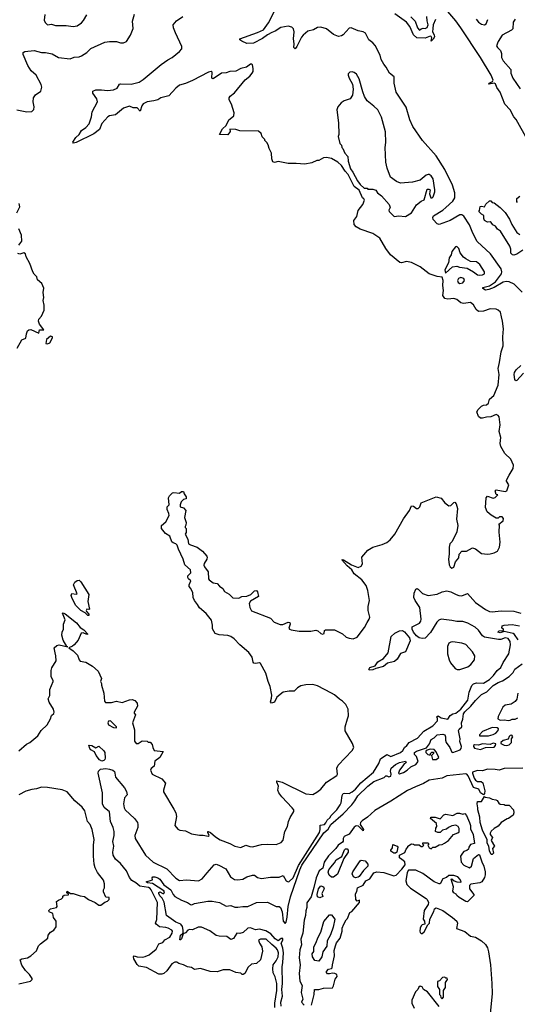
# Model space of a CAD drawing. Extents: x 2087054 to 2277909, y 548907 to 753496.
# Tile 281 of 444: x 2197443 to 2202489, y 656604 to 666578. Entities that reach past the tile are written whole.
import ezdxf

# ---------------------------------------------------------------- set-up
doc = ezdxf.new("R2010")
doc.units = 0

msp = doc.modelspace()

# ---------------------------------------------------------------- linework, layer by layer
at = {"layer": '0CON20XD'}
for points in [[(2202255.1, 663864.9), (2202199.2, 663845), (2202165, 663839.7), (2202139.5, 663855), (2202137.5, 663865), (2202205, 663881.6), (2202267.1, 663922.9), (2202327, 664005), (2202331.5, 664025), (2202324, 664055), (2202217.6, 664207.6), (2202082.5, 664332.5), (2202036.9, 664416.9), (2202005, 664501.2), (2201945, 664586.9), (2201925, 664602.9), (2201905, 664602.7), (2201807.5, 664542.5), (2201695, 664503.7), (2201675, 664509.3), (2201634.8, 664555), (2201630.4, 664575), (2201638.7, 664591.3), (2201735, 664650.3), (2201763.4, 664676.6), (2201835, 664738.2), (2201856.4, 664775), (2201854, 664825), (2201830.6, 664900.6), (2201752.2, 665062.2), (2201665, 665200.5), (2201525.8, 665355), (2201430.8, 665495), (2201398.1, 665565), (2201362.4, 665692.4), (2201259.4, 665845), (2201240, 665935), (2201239.5, 665999.5), (2201193.8, 666035), (2201158.8, 666098.8), (2201136, 666126), (2201106.7, 666175), (2201097.7, 666217.7), (2201046.1, 666316.1), (2201024.2, 666344.2), (2200982.5, 666375), (2200950, 666440), (2200925.4, 666455.4), (2200875, 666466.2), (2200805, 666496.8), (2200785, 666491.1), (2200724.3, 666425), (2200705, 666413.6), (2200675, 666409.1), (2200625, 666428.5), (2200555, 666485.3), (2200495, 666502.5), (2200461.1, 666498.9), (2200423.3, 666476.7), (2200365, 666460.8), (2200317.4, 666422.6), (2200300.2, 666399.8), (2200254.2, 666305), (2200235, 666283.3), (2200222.5, 666295), (2200227.5, 666335), (2200219.6, 666385), (2200226.6, 666456.6), (2200219.5, 666485), (2200203.8, 666503.8), (2200165, 666512.5), (2200092.2, 666497.8), (2200035, 666461.1), (2199999.4, 666449.4), (2199954.6, 666425.4), (2199905, 666387.5), (2199815, 666341.9), (2199745, 666336.7), (2199695, 666361.2), (2199676.7, 666375), (2199673.8, 666385), (2199855, 666447.5), (2199913.7, 666476.3), (2199967.5, 666545), (2200035, 666676.7)], [(2202592.8, 665362.8), (2202477.3, 665567.3), (2202454.3, 665594.3), (2202414.9, 665665), (2202362.1, 665722.1), (2202315, 665844.7), (2202282.3, 665892.3), (2202268.3, 665928.3), (2202254.5, 665935.5), (2202200, 665925), (2202203.8, 665935), (2202238.4, 665951.6), (2202245.3, 665964.7), (2202225.1, 666015.1), (2202116.5, 666195), (2201915.2, 666495), (2201865.7, 666565.7), (2201782.5, 666662.5)], [(2197415, 665666.7), (2197515, 665643.8), (2197565, 665647.5), (2197585, 665670), (2197590, 665695), (2197578.8, 665745), (2197582.3, 665787.7), (2197602.3, 665817.7), (2197657.5, 665855), (2197668.8, 665895), (2197661.7, 665921.7), (2197610, 666015), (2197560.8, 666060.8), (2197524.4, 666115), (2197478.6, 666225), (2197480, 666245), (2197495.7, 666254.3), (2197590, 666265), (2197664.5, 666244.5), (2197705, 666244.2), (2197771.2, 666231.2), (2197835.8, 666195.8), (2197955, 666182), (2197995, 666198), (2198045, 666201.2), (2198069.5, 666210.5), (2198125, 666246.2), (2198163.6, 666286.4), (2198305, 666351.2), (2198355, 666358), (2198425, 666356.7), (2198463.9, 666343.9), (2198495, 666343.3), (2198525, 666357.5), (2198565, 666420), (2198595, 666490), (2198586.4, 666563.6), (2198606.7, 666635)], [(2197697.7, 666632.3), (2197690, 666575), (2197701.2, 666551.2), (2197725, 666527.5), (2197765, 666532.5), (2197805, 666520), (2197915, 666519.4), (2197985, 666510), (2198025, 666517.5), (2198068.8, 666545), (2198091.7, 666568.3), (2198124.2, 666625.8)], [(2199555, 660338.8), (2199466.4, 660346.4), (2199425, 660360), (2199398.3, 660408.3), (2199397.5, 660445), (2199386.7, 660495), (2199335, 660562.5), (2199265, 660620), (2199247.5, 660655), (2199213.9, 660693.9), (2199202.5, 660725), (2199197.5, 660775), (2199175, 660820), (2199160, 660835), (2199160, 660855), (2199180, 660895), (2199153.8, 660913.8), (2199147, 660927), (2199147.5, 660945), (2199176.7, 660975), (2199173.3, 661005), (2199116.4, 661056.4), (2199101.2, 661115), (2199052.5, 661215), (2199040, 661255), (2199025, 661270), (2198998.3, 661278.3), (2198985, 661290), (2198966.4, 661346.4), (2198920, 661375), (2198882.5, 661425), (2198880, 661455), (2198925, 661490), (2198957.5, 661555), (2198956.4, 661576.4), (2198940, 661615), (2198940, 661645), (2198957.5, 661665), (2198952.5, 661735), (2198962.5, 661755), (2198992.5, 661785), (2199005, 661790), (2199065, 661782.5), (2199085, 661800), (2199105, 661800), (2199110, 661775), (2199132.5, 661745), (2199130, 661725), (2199103, 661717), (2199080, 661695), (2199070, 661665), (2199070, 661645), (2199105, 661632.5), (2199126.7, 661605), (2199113.3, 661535), (2199130, 661485), (2199128.3, 661458.3), (2199120, 661445), (2199120, 661435), (2199130, 661425), (2199130, 661385), (2199122.5, 661365), (2199146.4, 661316.4), (2199155, 661270), (2199175, 661257.5), (2199244, 661234), (2199295, 661193.8), (2199340, 661145), (2199344, 661135), (2199340, 661115), (2199315, 661070), (2199311.7, 661051.7), (2199316, 661035), (2199353.8, 660985), (2199356.2, 660915), (2199363, 660903), (2199405, 660872), (2199445, 660867.5), (2199468.8, 660838.8), (2199503.3, 660815), (2199520, 660785), (2199568.3, 660758.3), (2199605, 660722.5), (2199665, 660717.5), (2199693.9, 660736.1), (2199745, 660739.2), (2199786.7, 660755), (2199825, 660794), (2199842.5, 660795), (2199853.9, 660783.9), (2199866, 660734), (2199783.2, 660686.8), (2199770.6, 660665), (2199775.5, 660625), (2199795, 660590), (2199984.6, 660514.6), (2200024.3, 660475), (2200085, 660451.3), (2200109.9, 660450.1), (2200165, 660475.8), (2200181.2, 660471.2), (2200184, 660455), (2200173.1, 660413.1), (2200177.5, 660405), (2200195, 660398.8), (2200275.9, 660384.1), (2200395, 660384), (2200445, 660394), (2200465, 660388.8), (2200495, 660360.8), (2200515, 660354.2), (2200528.8, 660361.2), (2200535, 660390), (2200545, 660397.5), (2200635, 660396.7), (2200716.1, 660356.1), (2200753.9, 660323.9), (2200785, 660312.5), (2200825, 660307.5), (2200865, 660322.5), (2200940.5, 660419.5), (2200965, 660472.5), (2200987.5, 660505), (2200992.9, 660525), (2200976.5, 660595), (2200977.5, 660635), (2200989.4, 660695), (2200973.8, 660795), (2200957.5, 660845), (2200912.1, 660905), (2200834.4, 660964.4), (2200811.1, 661005), (2200763.8, 661045), (2200708.8, 661105), (2200715, 661110), (2200725, 661105.6), (2200806.7, 661056.7), (2200875, 661029.4), (2200905, 661042.9), (2200919.4, 661065), (2200913.8, 661135), (2200972.5, 661205), (2201025, 661233.3), (2201119.5, 661260.5), (2201165, 661283.8), (2201199.7, 661310.3), (2201246.2, 661365), (2201335, 661522.5), (2201395, 661607.5), (2201415, 661652.5), (2201435, 661648.8), (2201465, 661626), (2201484.1, 661625.9), (2201501.2, 661645), (2201515, 661682.5), (2201665, 661743.3), (2201715, 661730), (2201752.5, 661685), (2201795, 661653.3), (2201813.6, 661656.4), (2201845, 661687.5), (2201855, 661690), (2201870, 661675), (2201882, 661625), (2201871.7, 661518.3), (2201886.2, 661455), (2201875, 661390), (2201848, 661332), (2201825, 661287.5), (2201805, 661270), (2201796.2, 661235), (2201798, 661165), (2201791.2, 661115), (2201797.5, 661055), (2201807, 661037), (2201825, 661023.3), (2201845, 661032.5), (2201863.3, 661085), (2201894.2, 661125.8), (2201900.5, 661165), (2201927.1, 661192.9), (2201972.5, 661195), (2202035, 661226.7), (2202065, 661216.7), (2202125, 661171.2), (2202185, 661163.8), (2202213, 661167), (2202255, 661177.5), (2202286.4, 661193.6), (2202306.4, 661233.6), (2202313.3, 661285), (2202303.6, 661386.4), (2202307.5, 661457.5), (2202302.5, 661467.5), (2202345, 661500), (2202347.5, 661525), (2202335, 661542.5), (2202308.3, 661541.7), (2202295, 661530), (2202275, 661530), (2202225, 661557.5), (2202183.6, 661593.6), (2202167, 661637), (2202172.5, 661735), (2202185, 661750), (2202245, 661730), (2202265, 661737.5), (2202290, 661765), (2202275, 661770), (2202263.3, 661805), (2202275, 661816.7), (2202365, 661798.6), (2202383.3, 661805), (2202402.5, 661865), (2202378.8, 661905), (2202380, 661915), (2202407.5, 661965), (2202445, 662032.5), (2202451.2, 662065), (2202423.3, 662125), (2202363.3, 662185), (2202320, 662255), (2202313.8, 662285), (2202320, 662345), (2202303.8, 662405), (2202315.8, 662475), (2202305.6, 662555.6), (2202295, 662570), (2202275, 662578.8), (2202220, 662555), (2202175, 662553.3), (2202135, 662540), (2202115, 662543.3), (2202095, 662560), (2202077.5, 662605), (2202090.7, 662629.3), (2202125, 662663.3), (2202145, 662673.3), (2202175, 662676.2), (2202197.9, 662692.1), (2202206.7, 662735), (2202249.7, 662770.3), (2202294.2, 662875.8), (2202306.2, 662985), (2202292.9, 663045), (2202309.2, 663105), (2202323.8, 663215), (2202346.7, 663275), (2202343.3, 663365), (2202348.8, 663445), (2202340, 663525), (2202328.3, 663568.3), (2202317.5, 663615), (2202296.1, 663636.1), (2202275, 663646.7), (2202215, 663649.2), (2202145, 663626.2), (2202095, 663623.8), (2202072.7, 663642.7), (2202045, 663690), (2202015, 663712.5), (2201941.7, 663701.7), (2201915, 663710), (2201875, 663743.3), (2201845, 663753.3), (2201785, 663747.5), (2201755, 663752.5), (2201733.3, 663785), (2201740, 663835), (2201733.3, 663885), (2201736.2, 663935), (2201728.3, 663968.3), (2201675, 663977.5), (2201595, 664003.3), (2201505, 664073.8), (2201415, 664118), (2201365, 664128), (2201315.9, 664114.1), (2201298.8, 664118.8), (2201204.4, 664195), (2201155, 664262), (2201095, 664366.2), (2201025, 664411.4), (2200895, 664455.8), (2200855, 664481.2), (2200834.1, 664504.1), (2200830, 664545), (2200860.8, 664585), (2200873.7, 664646.3), (2200923.8, 664705), (2200939.3, 664749.3), (2200933, 664763), (2200917.5, 664775), (2200885, 664850), (2200835, 664890), (2200775, 665010), (2200743.6, 665043.6), (2200705, 665100), (2200670, 665135), (2200605, 665172.5), (2200555, 665182.5), (2200525, 665177.5), (2200475, 665153.3), (2200455, 665152.5), (2200405, 665127.5), (2200335, 665113.3), (2200245, 665122.5), (2200165, 665122.5), (2200065, 665142.5), (2200025, 665132.5), (2200008.3, 665138.3), (2199998.3, 665168.3), (2199997.5, 665225), (2199972.5, 665275), (2199961.7, 665311.7), (2199950, 665335), (2199930, 665355), (2199930, 665365), (2199901.7, 665391.7), (2199890, 665425), (2199865, 665450), (2199675, 665452.5), (2199636.1, 665466.1), (2199575, 665470), (2199577.5, 665445), (2199555, 665413.3), (2199470, 665415), (2199498.3, 665471.7), (2199535, 665507.5), (2199562.5, 665565), (2199594, 665586), (2199613.3, 665605), (2199617, 665633), (2199591.7, 665721.7), (2199567.5, 665765), (2199567.5, 665785), (2199576.7, 665805), (2199621.7, 665838.3), (2199730.3, 665969.7), (2199776, 666005), (2199800, 666035), (2199810, 666055), (2199811.2, 666085), (2199805, 666120), (2199795, 666127.5), (2199785, 666126.7), (2199744.3, 666095.7), (2199685.5, 666084.5), (2199635, 666058), (2199575, 666053.8), (2199535, 666040), (2199490, 666035), (2199405, 665977.5), (2199392.5, 665985), (2199395.8, 666045.8), (2199385, 666052), (2199356.7, 666045), (2199195, 665962.1), (2199125, 665931.5), (2199064.2, 665915), (2199025.6, 665885), (2198955, 665808.1), (2198875, 665787.8), (2198843.1, 665766.9), (2198803.8, 665756.2), (2198735.4, 665744.6), (2198696, 665725), (2198680, 665705), (2198665, 665652.5), (2198633.3, 665685), (2198595, 665685.6), (2198555, 665702.1), (2198497.3, 665682.7), (2198413.8, 665615), (2198355, 665604.5), (2198336.6, 665593.4), (2198276.7, 665525), (2198251.4, 665465), (2198195, 665421.2), (2198015, 665334.2), (2197988.3, 665328.3), (2197983, 665337), (2198013.3, 665385), (2198046.7, 665415), (2198070, 665455), (2198113.5, 665486.5), (2198146.2, 665523.8), (2198172, 665595), (2198178, 665645), (2198231.2, 665745), (2198225.7, 665775.7), (2198184, 665835), (2198183.3, 665855), (2198215, 665867.5), (2198272.2, 665867.8), (2198335, 665861.8), (2198395, 665866.5), (2198430, 665885), (2198455, 665923.8), (2198465, 665929.2), (2198574.6, 665925.4), (2198653.4, 665946.6), (2198695, 665971.1), (2198876, 666124), (2198945, 666173.1), (2198990, 666195), (2199062.5, 666255), (2199085.5, 666284.5), (2199088.1, 666305), (2199022.9, 666445), (2199003.6, 666496.4), (2199000, 666525), (2199032.3, 666567.7), (2199098.8, 666611.2)], [(2201660.7, 666579.3), (2201633.9, 666525), (2201631, 666489), (2201628.5, 666455), (2201644.6, 666425), (2201647.6, 666405), (2201635, 666379.2), (2201615, 666360), (2201620.9, 666395), (2201616.8, 666406.8), (2201605, 666411.3), (2201555, 666391.1), (2201469.1, 666395), (2201437.4, 666425), (2201398.7, 666508.7), (2201364.4, 666554.4), (2201246.9, 666636.9)], [(2201408.3, 666608.3), (2201452.1, 666562.1), (2201475, 666494.3), (2201496.7, 666473.3), (2201515, 666486.7), (2201535, 666492.5), (2201555, 666488.8), (2201575, 666500), (2201584.5, 666525), (2201573.5, 666565), (2201571.2, 666608.8)], [(2202072.9, 666585), (2202095, 666551.5), (2202125, 666533.1), (2202155, 666526), (2202173.3, 666535), (2202189.3, 666580.7)], [(2202466.7, 666585), (2202447.3, 666552.7), (2202443.4, 666486.6), (2202429.2, 666470.8), (2202335, 666422.5), (2202293.8, 666356.2), (2202278.5, 666315), (2202289, 666295), (2202319, 666265), (2202327.8, 666235), (2202329.2, 666195), (2202345, 666161.3), (2202421.6, 666075), (2202423.3, 666035), (2202444.7, 665984.7), (2202516.1, 665876.1)], [(2201245, 664583.3), (2201285, 664591.4), (2201355, 664583.8), (2201415, 664620), (2201465.8, 664704.2), (2201515, 664741.2), (2201545, 664753.8), (2201575, 664860.8), (2201593, 664863), (2201604, 664855), (2201597.1, 664815), (2201611.2, 664775), (2201625, 664774), (2201633.8, 664785), (2201652.5, 664835), (2201653.3, 664855), (2201635.8, 664965.8), (2201615, 664996.7), (2201595, 665010), (2201585, 665010), (2201565, 665002.5), (2201505, 664952.5), (2201425, 664932.5), (2201305, 664922.5), (2201265, 664937.5), (2201203.6, 664983.6), (2201170, 665075), (2201156.7, 665135), (2201150, 665285), (2201156.7, 665335), (2201153.6, 665443.6), (2201112.3, 665592.3), (2201073.3, 665665), (2201035, 665703.3), (2200966.7, 665755), (2200939.2, 665799.2), (2200923.6, 665846.4), (2200885, 665977.5), (2200858.8, 666025), (2200835, 666043.8), (2200815, 666048.8), (2200790, 666045), (2200775, 666030), (2200773.8, 666015), (2200783.8, 665985), (2200816.2, 665925), (2200823.3, 665875), (2200817.5, 665815), (2200795, 665777.5), (2200734.1, 665755.9), (2200704.1, 665735.9), (2200670, 665695), (2200660, 665665), (2200676.7, 665535), (2200677.5, 665415), (2200672.5, 665395), (2200690, 665325), (2200707, 665307), (2200710, 665285), (2200720, 665275), (2200740, 665225), (2200771.7, 665191.7), (2200772.5, 665145), (2200798.3, 665068.3), (2200822.5, 665035), (2200867.5, 664945), (2200895, 664910), (2200935, 664870), (2200965, 664870), (2200972.5, 664862.5), (2201025, 664862.5), (2201055, 664852.5), (2201072.5, 664825), (2201112.7, 664792.7), (2201188, 664705), (2201200, 664675), (2201185, 664647.5), (2201187.8, 664635), (2201235, 664589.4), (2201245, 664583.3)], [(2202490, 664725), (2202483, 664737), (2202483, 664767), (2202515, 664790)], [(2197415, 664620), (2197446.1, 664683.9), (2197438, 664715)], [(2202455, 664192.5), (2202440, 664195), (2202424.1, 664214.1), (2202423.3, 664255), (2202411.2, 664285), (2202316.7, 664435), (2202286.1, 664456.1), (2202265.9, 664485.9), (2202241.4, 664501.4), (2202225, 664523.3), (2202215, 664528.8), (2202185, 664526.7), (2202157.5, 664545), (2202147.5, 664565), (2202150, 664595), (2202125, 664606.7), (2202100, 664635), (2202106.4, 664643.6), (2202112.5, 664685), (2202125, 664690), (2202157, 664683), (2202170.7, 664709.3), (2202208.3, 664741.7), (2202221.7, 664741.7), (2202235, 664727.5), (2202255, 664722.5), (2202315, 664676.7), (2202363.8, 664625), (2202408.3, 664558.3), (2202432.5, 664505), (2202483.5, 664423.5), (2202515, 664401.2)], [(2197436, 664295), (2197463.3, 664335), (2197462.5, 664395), (2197435, 664460)], [(2202105, 663988.8), (2202135, 663993.3), (2202157.5, 664005), (2202156.7, 664025), (2202109.7, 664099.7), (2202075, 664126), (2202015, 664130), (2201966.4, 664156.4), (2201943.6, 664173.6), (2201910, 664215), (2201895, 664260), (2201875, 664280), (2201861.7, 664278.3), (2201825, 664230), (2201816.7, 664195), (2201796.7, 664165), (2201792.5, 664115), (2201753.3, 664045), (2201761.7, 664011.7), (2201830, 664075), (2201875, 664082.5), (2201901.7, 664071.7), (2201979.5, 664059.5), (2202044.3, 664024.3), (2202085, 663994.2), (2202105, 663988.8)], [(2197418.3, 663251.7), (2197463.6, 663336.4), (2197507, 663353), (2197511.2, 663395), (2197523.5, 663426.5), (2197535, 663436.9), (2197555, 663439.5), (2197636.7, 663403.3), (2197643.8, 663436.2), (2197687.5, 663435), (2197644, 663495), (2197633.3, 663525), (2197636.4, 663543.6), (2197663.6, 663576.4), (2197690, 663635), (2197690, 663685), (2197680, 663735), (2197687.5, 663765), (2197682.5, 663815), (2197687, 663857), (2197667, 663907), (2197623.9, 663943.9), (2197617.5, 663975), (2197590.8, 664000.8), (2197576.7, 664025), (2197545, 664110), (2197507.5, 664175), (2197502.5, 664205), (2197485, 664216.7), (2197443, 664203), (2197425, 664210)], [(2202543.3, 664245), (2202485, 664203.3), (2202455, 664192.5)], [(2201906, 663906), (2201935, 663911.4), (2201953, 663935), (2201946.1, 663956.1), (2201915, 663965.7), (2201893.5, 663956.5), (2201881.9, 663935), (2201888.2, 663915), (2201906, 663906)], [(2202538.5, 663818.5), (2202457.5, 663897.5), (2202405, 663924.3), (2202375, 663927.3), (2202345, 663917.7), (2202255.1, 663864.9)], [(2197725, 663294.2), (2197750, 663305), (2197776.7, 663355), (2197776.1, 663366.1), (2197755, 663372.5), (2197715, 663337.5), (2197707.5, 663297.5), (2197725, 663294.2)], [(2202551.4, 662998.6), (2202485, 662923.6), (2202475, 662920), (2202463.3, 662933.3), (2202455.3, 662985), (2202459.5, 663005), (2202477.4, 663032.6), (2202525.8, 663074.2)], [(2198145, 660542.5), (2198135, 660544.2), (2198108.6, 660568.6), (2198064.7, 660594.7), (2198013, 660643), (2197974.4, 660715), (2197966, 660745), (2197973.3, 660765), (2198015, 660757.5), (2198026.7, 660763.3), (2197988.8, 660855), (2198001.2, 660878.8), (2198025, 660897.5), (2198045, 660900), (2198062.5, 660885), (2198142.5, 660755), (2198133.8, 660685), (2198151.7, 660608.3), (2198145, 660602.5), (2198123, 660607), (2198117.5, 660595), (2198121.7, 660581.7), (2198145.8, 660555.8), (2198145, 660542.5)], [(2198776.9, 657763.1), (2198765, 657778.7), (2198748.1, 657788.1), (2198660.6, 657800.6), (2198619.4, 657835), (2198578.7, 657858.7), (2198558.1, 657888.1), (2198527.2, 657957.2), (2198465, 658030.5), (2198413.1, 658073.1), (2198390, 658115), (2198386.1, 658145), (2198396.2, 658205), (2198389.1, 658255), (2198401.6, 658315), (2198399.4, 658355), (2198389.5, 658395), (2198363.3, 658455), (2198353.9, 658555), (2198299, 658599), (2198283, 658635), (2198283.3, 658745), (2198237.7, 658945), (2198242, 658965), (2198263.6, 658985), (2198315, 658991.4), (2198355, 658987.1), (2198387.1, 658975), (2198402.7, 658962.7), (2198406.4, 658945), (2198415, 658904), (2198505.4, 658795.4), (2198525, 658761.2), (2198532, 658725), (2198505.8, 658694.2), (2198494.5, 658635.5), (2198501.5, 658595), (2198511.2, 658575), (2198606.4, 658485), (2198636.2, 658445), (2198641.9, 658425), (2198639.8, 658395), (2198610.5, 658315), (2198612.4, 658285), (2198718.9, 658115), (2198795, 658044), (2198935.5, 657975.5), (2199025, 657881.1), (2199065, 657859.5), (2199135, 657864.4), (2199255.4, 657854.6), (2199294.6, 657875.4), (2199343.3, 657936.7), (2199415, 658017.5), (2199436.7, 658023.3), (2199463.3, 658015), (2199534.3, 657975), (2199580, 657895), (2199619.7, 657869.7), (2199654.2, 657865.8), (2199705, 657872.5), (2199745, 657894), (2199805, 657913.8), (2199825, 657911.2), (2199855, 657888.8), (2199895, 657880), (2199985, 657893.3), (2200075, 657891.8), (2200115, 657907.5), (2200145.5, 657855.5), (2200165, 657844.4), (2200175, 657847.1), (2200215, 657886.6), (2200268.7, 658011.3), (2200483.9, 658345), (2200491.3, 658375), (2200490.5, 658419.5), (2200535, 658425.5), (2200546.9, 658443.1), (2200562, 658468), (2200591.1, 658495), (2200599.2, 658515), (2200658.2, 658575), (2200691.4, 658625), (2200701, 658645), (2200711.2, 658718.8), (2200721.7, 658738.3), (2200735, 658743.4), (2200785, 658738.7), (2200815, 658755.2), (2200848.3, 658785), (2200901.4, 658848.6), (2201030.2, 658955), (2201085, 659043.3), (2201100.6, 659089.4), (2201165, 659134.3), (2201205, 659112.9), (2201305.7, 659154.3), (2201327, 659175), (2201343.8, 659206.2), (2201368.2, 659225), (2201393.5, 659256.5), (2201475, 659301.8), (2201540.1, 659369.9), (2201633.6, 659425), (2201680, 659475), (2201680.7, 659500.7), (2201673.8, 659515), (2201685, 659526.2), (2201716.8, 659506.8), (2201785, 659493.3), (2201808.8, 659531.2), (2201835, 659545.8), (2201866.8, 659553.2), (2201917.5, 659595), (2201985.5, 659685), (2202001.8, 659765), (2202027.5, 659835), (2202045, 659849.6), (2202075, 659860.8), (2202145, 659856), (2202205.8, 659895), (2202248.6, 659935), (2202285.2, 659984.8), (2202320, 660015), (2202344.5, 660065.5), (2202401.1, 660155), (2202420.2, 660245), (2202415, 660278.9), (2202395, 660308.3), (2202365, 660315.4), (2202320.4, 660299.6), (2202298, 660298), (2202155, 660322.9), (2202136.3, 660336.3), (2202095, 660392.9), (2202061.5, 660425), (2201988.1, 660465), (2201935, 660481.4), (2201875, 660481.2), (2201823.6, 660493.6), (2201715.3, 660504.7), (2201694.3, 660495.7), (2201673.7, 660476.3), (2201609.8, 660370.2), (2201555, 660314.5), (2201525, 660310), (2201495, 660317.2), (2201465, 660338.4), (2201436.2, 660375), (2201421.4, 660405), (2201421.4, 660428.6), (2201495.2, 660464.8), (2201509.1, 660485), (2201512.1, 660505), (2201501.8, 660625), (2201453.6, 660695), (2201440, 660725), (2201441.7, 660768.3), (2201459.8, 660810.2), (2201474.5, 660815.5), (2201485, 660810.5), (2201526.2, 660766.2), (2201585, 660744.6), (2201675, 660758.5), (2201725, 660781.5), (2201775, 660793.4), (2201815, 660784), (2201869.5, 660755), (2201895, 660744.1), (2201925, 660742.5), (2201985, 660765.7), (2202063.9, 660675), (2202165, 660602.2), (2202205, 660582.8), (2202235, 660579.3), (2202325, 660589.1), (2202455, 660586), (2202525, 660566.8)], [(2197435, 659172.5), (2197511.7, 659238.3), (2197544.3, 659255.7), (2197625.9, 659324.1), (2197662.3, 659377.7), (2197722, 659435), (2197756.7, 659495), (2197765, 659530), (2197789.3, 659550.7), (2197793.3, 659565), (2197785, 659592.5), (2197742.9, 659665), (2197732.9, 659697.1), (2197747.7, 659732.3), (2197747.7, 659792.3), (2197783.3, 659875), (2197783.3, 659885), (2197761.9, 659921.9), (2197760.8, 659985), (2197768.8, 660011.2), (2197812, 660085), (2197811.2, 660135), (2197804, 660164), (2197793.3, 660215), (2197819.7, 660240.3), (2197845, 660244.2), (2197930, 660225), (2197920, 660230), (2197882.8, 660292.8), (2197871.9, 660345), (2197872.5, 660375), (2197886, 660405), (2197888.8, 660455), (2197902.7, 660497.3), (2197878.8, 660565), (2197885, 660571.2), (2197905, 660560.6), (2198020.1, 660470.1), (2198055, 660422), (2198095, 660396.9), (2198132.5, 660355), (2198125, 660350), (2198087, 660367), (2198066.7, 660365), (2198035.6, 660294.4), (2197994.6, 660245.4), (2197978.3, 660231.7), (2197940, 660215), (2197984.3, 660184.3), (2198029.5, 660139.5), (2198044.6, 660094.6), (2198055, 660081.2), (2198115, 660070.8), (2198180.6, 660030.6), (2198240.3, 659980.3), (2198272.5, 659905), (2198262.5, 659875), (2198272.5, 659855), (2198273.6, 659836.4), (2198297.5, 659755), (2198303.3, 659673.3), (2198313, 659663), (2198375, 659660), (2198425, 659673.3), (2198482.1, 659662.1), (2198555, 659689.2), (2198583.1, 659693.1), (2198611.5, 659681.5), (2198634.6, 659655), (2198637.5, 659625), (2198603.8, 659565), (2198603.8, 659553.8), (2198616.7, 659535), (2198586.2, 659455), (2198606.2, 659385), (2198608.3, 659268.3), (2198625, 659247.5), (2198645, 659247.5), (2198685, 659272.5), (2198735, 659270), (2198745, 659260), (2198765, 659260), (2198787, 659237), (2198792.5, 659205), (2198806.4, 659176.4), (2198897.5, 659165), (2198863.8, 659105), (2198811.7, 659068.3), (2198806.7, 659015), (2198776.1, 658993.9), (2198768.8, 658975), (2198785, 658936.7), (2198885, 658886.7), (2198922.5, 658845), (2198900, 658775), (2198902.5, 658755), (2199007.5, 658582.5), (2199026.7, 658545), (2199032.5, 658505), (2199017.5, 658415), (2199045, 658377.5), (2199067, 658367), (2199125, 658360), (2199185, 658331.2), (2199265, 658317.5), (2199305, 658318.8), (2199355, 658306.7), (2199363.3, 658315), (2199350, 658345), (2199350, 658355), (2199355, 658355.8), (2199378, 658345), (2199429.1, 658299.1), (2199475, 658270), (2199572.9, 658232.9), (2199625, 658206), (2199685, 658194), (2199735, 658215.7), (2199775, 658202), (2199805, 658200), (2199895, 658221.5), (2199955, 658226.9), (2200045, 658222.2), (2200095.6, 658244.4), (2200113.2, 658266.8), (2200131.4, 658355), (2200158.8, 658405), (2200168.6, 658455), (2200185, 658496.2), (2200222.1, 658557.9), (2200222.2, 658575), (2200207.3, 658595), (2200101.5, 658705), (2200070.8, 658745), (2200060, 658775), (2200068.8, 658815), (2200051.2, 658855), (2200051.7, 658868.3), (2200105, 658854.6), (2200345, 658734.7), (2200415, 658730), (2200455, 658752), (2200496.7, 658785), (2200555, 658853.3), (2200657, 658923), (2200663.9, 658936.1), (2200658.5, 658995), (2200671.2, 659025), (2200815, 659174.4), (2200830, 659205), (2200818.5, 659245), (2200743.3, 659373.3), (2200744.5, 659415), (2200767.8, 659495), (2200777.1, 659525), (2200774.2, 659595), (2200750.7, 659640.7), (2200716.4, 659676.4), (2200685, 659693.8), (2200635, 659740), (2200605, 659757.1), (2200461.7, 659831.7), (2200414.3, 659844.3), (2200345, 659840), (2200295, 659829.2), (2200259.2, 659810.8), (2200225, 659776.7), (2200175, 659776.7), (2200115, 659766.2), (2200049.2, 659715), (2200025.6, 659665), (2199995, 659655.8), (2199987.1, 659667.1), (2199997.8, 659705), (2199998.1, 659735), (2199983.8, 659825), (2199961.2, 659875), (2199937.7, 659957.7), (2199885.8, 660055.8), (2199873.6, 660063.6), (2199835, 660056), (2199818.8, 660058.8), (2199810.8, 660070.8), (2199801.2, 660121.2), (2199767.7, 660167.7), (2199673.8, 660245), (2199616.8, 660306.8), (2199585, 660328.8), (2199555, 660338.8)], [(2200987.5, 659987.5), (2200982.5, 659995), (2200994.3, 660015.7), (2201046, 660034), (2201075, 660074), (2201132, 660108), (2201180.6, 660165), (2201208.7, 660331.3), (2201247.9, 660362.1), (2201295, 660386.5), (2201325, 660389.3), (2201345, 660377.3), (2201394.6, 660315), (2201403.3, 660285), (2201355, 660176.2), (2201305, 660156.2), (2201269.2, 660100.8), (2201244.6, 660075.4), (2201171.5, 660058.5), (2201133, 660027), (2201055, 660006.7), (2201025, 659992), (2200987.5, 659987.5)], [(2202496.7, 660295), (2202460.7, 660350.7), (2202445, 660360.6), (2202355, 660380), (2202315, 660367.5), (2202292.5, 660375), (2202303, 660387), (2202348.3, 660391.7), (2202350, 660405), (2202330, 660415), (2202333.6, 660436.4), (2202353.9, 660446.1), (2202435, 660450.6), (2202512, 660438)], [(2201905, 659994.6), (2201986.2, 660023.8), (2202018, 660045), (2202053.8, 660095), (2202057.5, 660135), (2202035.8, 660175), (2201967.4, 660247.4), (2201925, 660262.5), (2201835, 660275.8), (2201815, 660273.8), (2201795, 660263.3), (2201781.2, 660228.8), (2201782.2, 660155), (2201798.1, 660095), (2201812.8, 660062.8), (2201860, 660005), (2201877.5, 659995), (2201905, 659994.6)], [(2200100, 656755), (2200108, 656815), (2200104.2, 656985), (2200112.8, 657027.2), (2200119.2, 657125), (2200112.7, 657172.7), (2200095.7, 657225), (2200112.5, 657255), (2200111.2, 657271.2), (2200095, 657270.8), (2200065, 657248.8), (2200035, 657267.8), (2199989.3, 657319.3), (2199937.6, 657347.6), (2199875, 657366.8), (2199835, 657357), (2199785, 657379.8), (2199756.2, 657373.8), (2199708.3, 657331.7), (2199675, 657320.7), (2199645, 657324.2), (2199609.7, 657270.3), (2199585, 657260), (2199545, 657290), (2199465, 657293.6), (2199435, 657301.6), (2199370.1, 657350.1), (2199285.7, 657385.7), (2199253.8, 657386.2), (2199195, 657358.5), (2199165, 657361.5), (2199147.1, 657355), (2199125, 657328.9), (2199100.7, 657319.3), (2199085, 657268.8), (2199075, 657256), (2199066.7, 657256.7), (2199073.8, 657305), (2199098.3, 657321.7), (2199100, 657330), (2199101.3, 657355), (2199092.2, 657392.2), (2199077.4, 657417.4), (2199025, 657434.6), (2198931.8, 657505), (2198908.7, 657638.7), (2198888.9, 657678.9), (2198865, 657702.2), (2198853.5, 657725), (2198855, 657737.5), (2198865, 657743.3), (2198895, 657726.7), (2198905, 657727.5), (2198911.2, 657745), (2198906.2, 657755), (2198789.1, 657829.1), (2198740, 657835), (2198726.7, 657845), (2198790, 657865), (2198787.5, 657885), (2198793.6, 657896.4), (2198815, 657896), (2198845, 657884.2), (2198865, 657872), (2198905.5, 657815.5), (2198976, 657765), (2198998.8, 657715), (2199015.7, 657695.7), (2199085, 657657.5), (2199145, 657635.7), (2199175, 657614), (2199187, 657613), (2199215, 657625.8), (2199350.7, 657649.3), (2199395, 657650.4), (2199470, 657635), (2199535, 657600), (2199585, 657605.9), (2199625, 657588.2), (2199655, 657586.8), (2199705, 657595.3), (2199756.1, 657593.9), (2199845, 657634.7), (2199955, 657640.5), (2200045, 657596.2), (2200075, 657593.8), (2200088.8, 657585), (2200105, 657540), (2200114.2, 657445), (2200135, 657421.2), (2200145, 657437.5), (2200155, 657486.7), (2200164.2, 657595), (2200188.4, 657691.6), (2200282.1, 657967.9), (2200305, 658013.2), (2200528.2, 658341.8), (2200572, 658378), (2200599, 658425), (2200721.6, 658535), (2200809.3, 658625), (2200841.2, 658665), (2200870, 658715), (2200974.3, 658815), (2201035, 658862.5), (2201137, 658903), (2201155, 658917.5), (2201165, 658920), (2201185, 658907.5), (2201207.5, 658915), (2201210, 658935), (2201202, 658965), (2201209.5, 658995), (2201255, 659034.5), (2201293.3, 659055), (2201355, 659066.2), (2201360, 659055), (2201337, 659033), (2201292.5, 658975), (2201284.4, 658945), (2201295, 658938.6), (2201335, 658953.8), (2201370.5, 658975), (2201408.6, 659011.4), (2201458, 659035), (2201483.3, 659065), (2201466.2, 659115), (2201446.2, 659135), (2201447.5, 659155), (2201465, 659169.4), (2201566.7, 659203.3), (2201598.5, 659241.5), (2201614, 659286), (2201645, 659303.1), (2201675, 659335.4), (2201735, 659340.5), (2201755, 659333.8), (2201760.8, 659315), (2201758.8, 659278.8), (2201766.1, 659256.1), (2201804.7, 659204.7), (2201825, 659157.1), (2201835, 659155.6), (2201908.6, 659181.4), (2201920.8, 659195), (2201924.1, 659215), (2201907.2, 659265), (2201910.4, 659295), (2201892.6, 659377.4), (2201898.9, 659391.1), (2201927.1, 659415), (2201921.9, 659455), (2201936.4, 659493.6), (2201941.6, 659545), (2201955, 659566.6), (2202017.1, 659625), (2202065, 659682.5), (2202125, 659742.2), (2202179.3, 659770.7), (2202245, 659832.8), (2202295, 659863.3), (2202339.1, 659880.9), (2202405.3, 659924.7), (2202446.2, 659963.8), (2202465, 659997.5), (2202538.2, 660051.8)], [(2202493.8, 659756.2), (2202485.3, 659695), (2202468.5, 659671.5), (2202425, 659646.2), (2202365, 659635.5), (2202341.5, 659615), (2202295, 659520), (2202290, 659495), (2202313.9, 659483.9), (2202355, 659486.7), (2202399.7, 659479.7), (2202415, 659480.8), (2202435.8, 659494.2), (2202466.8, 659493.2), (2202493.3, 659506.7)], [(2198425, 659403.3), (2198423.3, 659415), (2198365, 659476.2), (2198345, 659473.8), (2198335.7, 659455), (2198344.4, 659435), (2198395, 659407.5), (2198425, 659403.3)], [(2202105, 659323.3), (2202195, 659324.2), (2202244.1, 659335.9), (2202269.2, 659350.8), (2202293.6, 659376.4), (2202296.7, 659395), (2202285.5, 659405.5), (2202235, 659408.6), (2202135, 659368.6), (2202106.2, 659335), (2202105, 659323.3)], [(2202383.9, 659226.1), (2202405, 659233.8), (2202430, 659255), (2202428.3, 659291.7), (2202442.5, 659315), (2202431.7, 659331.7), (2202415, 659327.5), (2202405, 659317.5), (2202395, 659290), (2202345, 659276.7), (2202322.5, 659255), (2202320, 659245), (2202355, 659228), (2202383.9, 659226.1)], [(2198275, 659068.7), (2198251, 659081), (2198216.9, 659125), (2198201.3, 659161.3), (2198165, 659182.1), (2198155, 659194.4), (2198145, 659228.8), (2198175, 659226.7), (2198215, 659202.9), (2198245, 659218), (2198295, 659173.1), (2198305.8, 659155), (2198311.1, 659098.9), (2198307.7, 659085), (2198295, 659074.1), (2198275, 659068.7)], [(2201665, 659084.3), (2201691.9, 659105), (2201665, 659162.5), (2201646.7, 659185), (2201605, 659190), (2201575, 659180), (2201561.7, 659168.3), (2201560, 659155), (2201580, 659135), (2201595, 659130), (2201608.3, 659131.7), (2201610, 659145), (2201621.7, 659158.3), (2201638.3, 659158.3), (2201640, 659145), (2201620, 659125), (2201628.8, 659085), (2201665, 659084.3)], [(2202115, 659184.5), (2202165, 659206.2), (2202255, 659210), (2202268.8, 659225), (2202272.5, 659242.5), (2202245, 659248), (2202215, 659236.7), (2202135, 659244.2), (2202095, 659228), (2202055, 659232.5), (2202042.9, 659225), (2202042.9, 659215), (2202055, 659200), (2202115, 659184.5)], [(2202545, 658997.7), (2202355, 658992.3), (2202305, 658976.3), (2202263.7, 658983.7), (2202187.5, 658985), (2202135, 658970.8), (2202085, 658971.6), (2202035, 658956.4), (2202033.9, 658945), (2202051.8, 658895), (2202065, 658873.1), (2202085, 658860.6), (2202120.5, 658860.5), (2202137.7, 658847.7), (2202160, 658765), (2202155, 658740), (2202145, 658727.5), (2202116.1, 658746.1), (2202097.5, 658785), (2202045, 658799.4), (2201989.4, 658919.4), (2201976.9, 658935), (2201965, 658939), (2201775, 658919.7), (2201726.2, 658893.8), (2201595, 658874.2), (2201538.5, 658841.5), (2201455, 658805.5), (2201375, 658769), (2201207.8, 658662.2), (2201045, 658568.2), (2200970, 658500), (2200915, 658462.7), (2200897.5, 658445), (2200893.6, 658425), (2200928.2, 658375), (2200927.1, 658362.9), (2200877.8, 658407.8), (2200855, 658413.7), (2200835, 658397.6), (2200785, 658328.7), (2200734.6, 658305.4), (2200722.5, 658285), (2200721.9, 658258.1), (2200714.8, 658245.2), (2200671.3, 658215), (2200648.3, 658181.7), (2200575, 658109.1), (2200530, 658045), (2200517.3, 657982.7), (2200479.6, 657955), (2200450, 657885), (2200424.2, 657785.8), (2200397.2, 657692.8), (2200355, 657633.3), (2200354.6, 657585), (2200345, 657552.5), (2200341.9, 657505), (2200326.7, 657455), (2200312.5, 657325), (2200295.3, 657265), (2200300, 657205), (2200283.2, 657155), (2200277.5, 657075), (2200286, 657005), (2200276.9, 656915), (2200285, 656840), (2200305.6, 656795.6), (2200295.7, 656725), (2200313.1, 656655), (2200301.4, 656625), (2200328.1, 656595)], [(2197435, 656811.2), (2197551.7, 656838.3), (2197570, 656855), (2197570, 656865), (2197542.5, 656905), (2197502.5, 656945), (2197465, 657000), (2197447.5, 657055), (2197463.6, 657066.4), (2197523.9, 657076.1), (2197555, 657096.2), (2197613.8, 657145), (2197633.3, 657195), (2197653.6, 657216.4), (2197727.5, 657275), (2197733.3, 657305), (2197753.9, 657336.1), (2197790, 657355), (2197811.7, 657388.3), (2197813.3, 657445), (2197787.5, 657485), (2197780, 657525), (2197741.7, 657541.7), (2197737.5, 657555), (2197755, 657570), (2197816.4, 657583.6), (2197822.5, 657595), (2197817.5, 657645), (2197835, 657660), (2197868.3, 657671.7), (2197880, 657685), (2197881.7, 657698.3), (2197895, 657710), (2197938.3, 657711.7), (2197938.3, 657718.3), (2197920, 657735), (2197925, 657750), (2197958.3, 657728.3), (2197986.4, 657726.4), (2198055, 657702.5), (2198100, 657695), (2198140, 657665), (2198210, 657635), (2198245, 657607.5), (2198265, 657607.5), (2198305, 657640), (2198335, 657650), (2198350, 657665), (2198350, 657685), (2198315, 657690), (2198292.5, 657745), (2198292.5, 657765), (2198302.5, 657785), (2198302.5, 657825), (2198291.7, 657861.7), (2198230.7, 657940.7), (2198208.9, 657985), (2198198.5, 658025), (2198190.5, 658105), (2198191.4, 658215), (2198198.1, 658275), (2198178.9, 658375), (2198158, 658425), (2198130, 658455), (2198103.3, 658565), (2198075, 658600), (2198001.2, 658665), (2197925, 658757.5), (2197873.9, 658776.1), (2197725, 658800), (2197665, 658802.5), (2197615, 658786.9), (2197565, 658781.8), (2197505, 658762.5), (2197433, 658727)], [(2202235, 658120), (2202225, 658120), (2202205, 658157.5), (2202198.8, 658205), (2202183.5, 658235), (2202181.4, 658271.4), (2202135, 658366.7), (2202113.5, 658446.5), (2202109.2, 658499.2), (2202087.5, 658575), (2202090, 658595), (2202081.2, 658635), (2202085, 658660), (2202125, 658660), (2202155, 658710), (2202163, 658703), (2202206.4, 658696.4), (2202235, 658682.5), (2202270, 658675), (2202285, 658667.5), (2202300.7, 658640.7), (2202315, 658630), (2202355, 658627.5), (2202365, 658620), (2202405, 658620), (2202450, 658575), (2202452.5, 658545), (2202445, 658520), (2202400, 658485), (2202385, 658482.5), (2202323.6, 658446.4), (2202295, 658410), (2202253.6, 658386.4), (2202223.6, 658356.4), (2202213, 658337), (2202212.5, 658325), (2202237.5, 658295), (2202222.5, 658265), (2202257.5, 658205), (2202238.3, 658181.7), (2202246.7, 658135), (2202235, 658120)], [(2200401.2, 656595), (2200428.8, 656705), (2200432.5, 656755), (2200476.1, 656753.9), (2200523.8, 656766.2), (2200615, 656772.5), (2200625, 656790), (2200641.2, 656858.8), (2200662.5, 656885), (2200657.5, 656905), (2200640, 656915), (2200615, 656920), (2200585, 656911.2), (2200565, 656913.8), (2200552.5, 656925), (2200552.5, 656935), (2200575, 656960), (2200605, 656967.5), (2200612.5, 656975), (2200613.8, 657005), (2200634.3, 657095), (2200631.7, 657148.3), (2200643.8, 657195), (2200655, 657227.5), (2200693.3, 657275), (2200713.3, 657345), (2200713.8, 657375), (2200730, 657415), (2200751.7, 657458.3), (2200766.7, 657475), (2200790, 657535), (2200810, 657545), (2200890, 657635), (2200888.3, 657658.3), (2200865, 657650), (2200852.5, 657665), (2200847, 657723), (2200861.7, 657748.3), (2200867.5, 657785), (2200925, 657812.5), (2200953.6, 657856.4), (2200992.5, 657875), (2201033.6, 657936.4), (2201063, 657947), (2201135, 657940), (2201235, 657907.2), (2201258.9, 657911.1), (2201318, 657972), (2201352.5, 658017.5), (2201347.8, 658047.8), (2201319.1, 658070.9), (2201295, 658088), (2201295, 658113.3), (2201349.3, 658140.7), (2201363, 658177), (2201380, 658195), (2201380, 658205), (2201415, 658230), (2201437, 658227), (2201445, 658220), (2201495, 658220), (2201513, 658203), (2201525, 658202.5), (2201540, 658215), (2201530, 658225), (2201531.7, 658238.3), (2201585, 658240), (2201590, 658225), (2201580, 658215), (2201595, 658190), (2201615, 658180), (2201633, 658197), (2201655, 658197.5), (2201695, 658220), (2201725, 658222.5), (2201750, 658235), (2201790, 658265), (2201840, 658325), (2201885, 658340), (2201898.3, 658351.7), (2201900, 658385), (2201890, 658405), (2201865, 658417.5), (2201825, 658412.5), (2201790, 658395), (2201771.7, 658378.3), (2201731.7, 658368.3), (2201706.4, 658343.6), (2201683.6, 658343.6), (2201660, 658355), (2201663, 658387), (2201673, 658407), (2201670, 658435), (2201610, 658485), (2201611.7, 658498.3), (2201655, 658500), (2201705, 658482.5), (2201745, 658522.5), (2201765, 658531.2), (2201835, 658517.5), (2201878.3, 658541.7), (2201901.7, 658541.7), (2201935, 658530), (2201955, 658537.5), (2201975, 658516.7), (2202005, 658446), (2202013.1, 658415), (2202012.7, 658382.7), (2202040.5, 658325), (2202055.8, 658234.2), (2202015, 658222.5), (2201997.5, 658195), (2201992.5, 658175), (2201977.7, 658162.3), (2201946.4, 658153.6), (2201932.5, 658135), (2201913.3, 658105), (2201920, 658045), (2201945, 658012.5), (2202005, 657987.5), (2202022.5, 658005), (2202045, 658080), (2202095, 658120), (2202105, 658116.7), (2202127.6, 658047.6), (2202150, 658005), (2202162.5, 657945), (2202162.5, 657915), (2202155, 657890), (2202127.5, 657845), (2202110, 657835), (2202018.3, 657821.7), (2202002.5, 657807.5), (2202003, 657773), (2202046.7, 657715), (2202047.5, 657705), (2201985, 657643.3), (2201965, 657644.4), (2201900, 657685), (2201876.7, 657705), (2201869.3, 657719.3), (2201845, 657733.3), (2201835, 657750), (2201840, 657795), (2201818.3, 657871.7), (2201825, 657876.7), (2201847.5, 657855), (2201875, 657843.8), (2201915, 657840), (2201920, 657845), (2201908.3, 657868.3), (2201886.1, 657896.1), (2201845, 657910), (2201795, 657910), (2201770.5, 657889.5), (2201735, 657873.8), (2201706.7, 657825), (2201695, 657823.3), (2201645, 657845.5), (2201530.4, 657930.4), (2201461.3, 657961.3), (2201385.7, 657964.3), (2201371.9, 657938.1), (2201357.3, 657855), (2201367.2, 657817.2), (2201405, 657779.6), (2201564.3, 657675), (2201575.5, 657665), (2201587.5, 657635), (2201584, 657616), (2201543.3, 657555), (2201532.5, 657465), (2201547.5, 657445), (2201550, 657415), (2201525, 657410), (2201515, 657400), (2201502.5, 657375), (2201500, 657345), (2201505, 657330), (2201515, 657320), (2201525, 657320), (2201545, 657340), (2201581.7, 657408.3), (2201597.5, 657425), (2201602.5, 657465), (2201642.5, 657545), (2201648.3, 657571.7), (2201665, 657580), (2201735, 657554.2), (2201832.5, 657485), (2201873.8, 657445), (2201882, 657425), (2201871.7, 657371.7), (2201955, 657342.5), (2202014.4, 657294.4), (2202065, 657283.3), (2202125, 657246.2), (2202165, 657209.4), (2202185, 657176), (2202196.8, 657135), (2202215.3, 657005), (2202230.9, 656815), (2202233.6, 656713.6), (2202213.2, 656506.8)], [(2201255, 658134.2), (2201235, 658136), (2201206.2, 658155), (2201206.2, 658165), (2201222.3, 658187.7), (2201225, 658222.5), (2201270, 658205), (2201277.5, 658195), (2201266.7, 658145), (2201255, 658134.2)], [(2200625, 657892.5), (2200603, 657893), (2200581.7, 657911.7), (2200572, 657942), (2200578.6, 657965), (2200597.1, 657995), (2200635, 658036), (2200652.1, 658067.9), (2200709.1, 658100.9), (2200735, 658168.8), (2200745, 658178), (2200765, 658178.8), (2200773.8, 658165), (2200773.8, 658145), (2200728.3, 658081.7), (2200667, 657923), (2200625, 657892.5)], [(2200847, 657887), (2200827, 657897), (2200812.5, 657925), (2200820, 657945), (2200895, 658056.7), (2200906.4, 658063.6), (2200945, 658058.8), (2200973.3, 658025), (2200973.3, 658005), (2200929.5, 657960.5), (2200885, 657897.5), (2200875, 657893.3), (2200847, 657887)], [(2200485, 657683.3), (2200461.7, 657691.7), (2200460, 657715), (2200474.3, 657775), (2200495, 657803.8), (2200523.9, 657793.9), (2200530, 657775), (2200507.5, 657725), (2200517.5, 657695), (2200485, 657683.3)], [(2200031.6, 656571.6), (2200029.8, 656615), (2200051.3, 656745), (2200048.8, 656815), (2200035, 656883.3), (2200014.6, 656924.6), (2200008.2, 656965), (2200014.7, 657005.3), (2200045, 657045.7), (2200063.2, 657085), (2200067.4, 657125), (2200057.8, 657155), (2200045, 657172.8), (2199998.4, 657208.4), (2199941.2, 657265), (2199886.3, 657263.7), (2199866, 657255), (2199874, 657225), (2199897.3, 657187.3), (2199903.9, 657143.9), (2199883.3, 657055), (2199845, 657017.5), (2199795, 657010), (2199760.7, 656979.3), (2199727.5, 656915), (2199710, 656905), (2199700, 656905), (2199685, 656920), (2199635, 656926.2), (2199575, 656954.2), (2199505, 656952), (2199445, 656933.8), (2199375, 656935.6), (2199275, 656967.5), (2199215, 656957.5), (2199183.8, 656976.2), (2199145, 656982.5), (2199105, 657003.8), (2199055, 657016.7), (2199035, 657030), (2199015, 657031.2), (2198984.5, 657015.5), (2198935.5, 656944.5), (2198905, 656916.2), (2198885, 656908.8), (2198855, 656910), (2198727.3, 656977.3), (2198651.7, 656991.7), (2198635, 657008), (2198602, 657065), (2198596.2, 657085), (2198605, 657093.8), (2198635.6, 657085.6), (2198686.8, 657083.2), (2198715, 657086.9), (2198757.5, 657105), (2198828.3, 657161.7), (2198854.2, 657215.8), (2198895, 657231.9), (2198913.8, 657256.2), (2198964.2, 657285), (2198988.6, 657325), (2198990.8, 657345), (2198985, 657353.8), (2198950, 657375), (2198925, 657383.1), (2198859.5, 657389.5), (2198826, 657415), (2198821.2, 657425), (2198835.3, 657464.7), (2198841.1, 657635), (2198776.9, 657763.1)], [(2200475, 657042.5), (2200435, 657047.5), (2200412.5, 657085), (2200410, 657115), (2200425, 657140), (2200426.2, 657185), (2200447.3, 657222.7), (2200468, 657285), (2200496, 657335), (2200527.3, 657442.7), (2200585, 657510), (2200605, 657510), (2200637.5, 657465), (2200620, 657385), (2200592.8, 657307.2), (2200561.7, 657248.3), (2200557.1, 657192.9), (2200518, 657135), (2200506.1, 657083.9), (2200475, 657042.5)], [(2201695, 656581.2), (2201579.1, 656729.1), (2201537.5, 656755), (2201525, 656782.5), (2201505, 656787.5), (2201490.7, 656779.3), (2201481.2, 656755), (2201457.8, 656732.2), (2201417.5, 656645), (2201418, 656615), (2201441.2, 656565)], [(2201725, 656660), (2201740, 656675), (2201740, 656745), (2201760, 656775), (2201760, 656825), (2201780, 656855), (2201778.3, 656868.3), (2201765, 656870), (2201755, 656880), (2201730, 656875), (2201698.3, 656841.7), (2201680, 656835), (2201680, 656785), (2201700, 656755), (2201700, 656705), (2201710, 656695), (2201711.7, 656671.7), (2201725, 656660)], [(2200095.4, 656585), (2200090, 656625), (2200106.7, 656685), (2200100, 656755)]]:
    msp.add_lwpolyline(points, dxfattribs=at)

doc.saveas('drawing.dxf')
